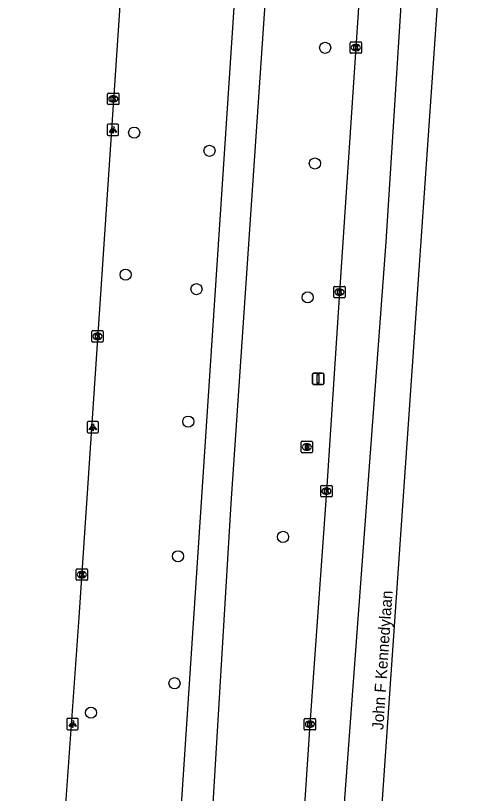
# Model space of a CAD drawing. Extents: x 161084 to 161928, y 385355 to 386522.
# Drawn here: x 161846.4 to 161887.9, y 385863.9 to 385932.3 of the extents above; entities that cross this region are included whole.
import ezdxf

# ---------------------------------------------------------------- set-up
doc = ezdxf.new("R2010")
doc.units = 0
for name, color, linetype in [('IMGEO_Boom', 7, 'Continuous'), ('IMGEO_Fietspad_gesloten', 7, 'Continuous'), ('IMGEO_Kolk', 7, 'Continuous'), ('IMGEO_Lichtpunt', 7, 'Continuous'), ('IMGEO_Openbare_ruimte_label', 7, 'Continuous'), ('IMGEO_Rijbaan_lokaal_open', 7, 'Continuous'), ('IMGEO_Rijbaan_regionaal_gesloten', 7, 'Continuous'), ('IMGEO_Rioolput', 7, 'Continuous'), ('IMGEO_Verkeersbordpaal', 7, 'Continuous')]:
    doc.layers.add(name, color=color, linetype=linetype)

msp = doc.modelspace()

# ---------------------------------------------------------------- linework, layer by layer
at = {"layer": 'IMGEO_Boom'}
for centre in [(161873.56, 385929.416), (161856.789, 385921.962), (161863.403, 385920.359), (161872.66, 385919.246), (161856.032, 385909.465), (161862.261, 385908.195), (161872.028, 385907.474), (161861.536, 385896.551), (161869.867, 385886.412), (161860.639, 385884.71), (161860.329, 385873.545), (161852.994, 385870.951)]:
    msp.add_circle(centre, 0.489, dxfattribs=at)
at = {"layer": 'IMGEO_Fietspad_gesloten'}
for points in [[(161869.97, 386000), (161860.914, 385862.863), (161860.697, 385856.475), (161860.437, 385843.514), (161860.421, 385812.4)], [(161863.707, 385862.465), (161865.295, 385889.362), (161872.841, 386000.002)]]:
    msp.add_lwpolyline(points, dxfattribs=at)
at = {"layer": 'IMGEO_Kolk'}
for p, q in [((161875.757, 385929.01), (161875.757, 385929.862)), ((161875.832, 385929.936), (161876.684, 385929.936)), ((161876.245, 385929.716), (161876.27, 385929.716)), ((161876.758, 385929.862), (161876.758, 385929.01)), ((161876.268, 385929.156), (161876.243, 385929.156)), ((161876.684, 385928.936), (161875.832, 385928.936)), ((161854.453, 385924.498), (161854.453, 385925.35)), ((161854.528, 385925.424), (161855.38, 385925.424)), ((161854.941, 385925.204), (161854.966, 385925.204)), ((161855.454, 385925.35), (161855.454, 385924.498)), ((161855.38, 385924.424), (161854.528, 385924.424)), ((161854.964, 385924.644), (161854.939, 385924.644)), ((161874.316, 385907.511), (161874.316, 385908.363)), ((161874.391, 385908.437), (161875.243, 385908.437)), ((161874.804, 385908.217), (161874.829, 385908.217)), ((161875.317, 385908.363), (161875.317, 385907.511)), ((161875.243, 385907.437), (161874.391, 385907.437)), ((161874.827, 385907.657), (161874.802, 385907.657)), ((161853.069, 385903.621), (161853.069, 385904.473)), ((161853.144, 385904.547), (161853.996, 385904.547)), ((161854.07, 385904.473), (161854.07, 385903.621)), ((161853.58, 385903.767), (161853.555, 385903.767)), ((161853.557, 385904.327), (161853.582, 385904.327)), ((161853.996, 385903.547), (161853.144, 385903.547)), ((161873.171, 385890.006), (161873.171, 385890.858)), ((161873.246, 385890.932), (161874.098, 385890.932)), ((161873.659, 385890.712), (161873.684, 385890.712)), ((161874.172, 385890.858), (161874.172, 385890.006)), ((161873.682, 385890.152), (161873.657, 385890.152)), ((161874.098, 385889.932), (161873.246, 385889.932)), ((161851.687, 385882.666), (161851.687, 385883.518)), ((161851.762, 385883.592), (161852.614, 385883.592)), ((161852.175, 385883.372), (161852.2, 385883.372)), ((161852.688, 385883.518), (161852.688, 385882.666)), ((161852.614, 385882.592), (161851.762, 385882.592)), ((161852.198, 385882.812), (161852.173, 385882.812)), ((161871.722, 385869.513), (161871.722, 385870.365)), ((161871.797, 385870.439), (161872.649, 385870.439)), ((161872.21, 385870.219), (161872.235, 385870.219)), ((161872.723, 385870.365), (161872.723, 385869.513)), ((161872.233, 385869.659), (161872.208, 385869.659)), ((161872.649, 385869.439), (161871.797, 385869.439))]:
    msp.add_line(p, q, dxfattribs=at)
for points in [[(161875.757, 385929.01), (161875.757, 385929.862)], [(161875.832, 385929.936), (161876.684, 385929.936)], [(161876.758, 385929.862), (161876.758, 385929.01)], [(161876.078, 385929.636), (161876.201, 385929.636), (161876.201, 385929.485), (161876.331, 385929.636), (161876.495, 385929.636), (161876.349, 385929.485), (161876.502, 385929.236), (161876.35, 385929.236), (161876.265, 385929.4), (161876.201, 385929.333), (161876.201, 385929.236), (161876.078, 385929.236), (161876.078, 385929.636)], [(161876.684, 385928.936), (161875.832, 385928.936)], [(161854.453, 385924.498), (161854.453, 385925.35)], [(161854.528, 385925.424), (161855.38, 385925.424)], [(161854.774, 385925.124), (161854.897, 385925.124), (161854.897, 385924.973), (161855.027, 385925.124), (161855.191, 385925.124), (161855.045, 385924.973), (161855.198, 385924.724), (161855.046, 385924.724), (161854.961, 385924.888), (161854.897, 385924.821), (161854.897, 385924.724), (161854.774, 385924.724), (161854.774, 385925.124)], [(161855.454, 385925.35), (161855.454, 385924.498)], [(161855.38, 385924.424), (161854.528, 385924.424)], [(161874.316, 385907.511), (161874.316, 385908.363)], [(161874.391, 385908.437), (161875.243, 385908.437)], [(161874.637, 385908.137), (161874.76, 385908.137), (161874.76, 385907.986), (161874.89, 385908.137), (161875.054, 385908.137), (161874.908, 385907.986), (161875.061, 385907.737), (161874.909, 385907.737), (161874.824, 385907.901), (161874.76, 385907.834), (161874.76, 385907.737), (161874.637, 385907.737), (161874.637, 385908.137)], [(161875.317, 385908.363), (161875.317, 385907.511)], [(161875.243, 385907.437), (161874.391, 385907.437)], [(161853.069, 385903.621), (161853.069, 385904.473)], [(161853.144, 385904.547), (161853.996, 385904.547)], [(161854.07, 385904.473), (161854.07, 385903.621)], [(161853.39, 385904.247), (161853.513, 385904.247), (161853.513, 385904.096), (161853.643, 385904.247), (161853.807, 385904.247), (161853.661, 385904.096), (161853.814, 385903.847), (161853.662, 385903.847), (161853.577, 385904.011), (161853.513, 385903.944), (161853.513, 385903.847), (161853.39, 385903.847), (161853.39, 385904.247)], [(161853.996, 385903.547), (161853.144, 385903.547)], [(161873.171, 385890.006), (161873.171, 385890.858)], [(161873.246, 385890.932), (161874.098, 385890.932)], [(161874.172, 385890.858), (161874.172, 385890.006)], [(161873.492, 385890.632), (161873.615, 385890.632), (161873.615, 385890.481), (161873.745, 385890.632), (161873.909, 385890.632), (161873.763, 385890.481), (161873.916, 385890.232), (161873.764, 385890.232), (161873.679, 385890.396), (161873.615, 385890.329), (161873.615, 385890.232), (161873.492, 385890.232), (161873.492, 385890.632)], [(161874.098, 385889.932), (161873.246, 385889.932)], [(161851.687, 385882.666), (161851.687, 385883.518)], [(161851.762, 385883.592), (161852.614, 385883.592)], [(161852.008, 385883.292), (161852.131, 385883.292), (161852.131, 385883.141), (161852.261, 385883.292), (161852.425, 385883.292), (161852.279, 385883.141), (161852.432, 385882.892), (161852.28, 385882.892), (161852.195, 385883.056), (161852.131, 385882.989), (161852.131, 385882.892), (161852.008, 385882.892), (161852.008, 385883.292)], [(161852.688, 385883.518), (161852.688, 385882.666)], [(161852.614, 385882.592), (161851.762, 385882.592)], [(161871.722, 385869.513), (161871.722, 385870.365)], [(161871.797, 385870.439), (161872.649, 385870.439)], [(161872.723, 385870.365), (161872.723, 385869.513)], [(161872.043, 385870.139), (161872.166, 385870.139), (161872.166, 385869.988), (161872.296, 385870.139), (161872.46, 385870.139), (161872.314, 385869.988), (161872.467, 385869.739), (161872.315, 385869.739), (161872.23, 385869.903), (161872.166, 385869.836), (161872.166, 385869.739), (161872.043, 385869.739), (161872.043, 385870.139)], [(161872.649, 385869.439), (161871.797, 385869.439)]]:
    msp.add_lwpolyline(points, dxfattribs=at)
for centre, start, end in [((161875.834, 385929.86), 91.55205, 178.44795), ((161875.834, 385929.86), 91.55205, 178.44795), ((161876.682, 385929.86), 1.55205, 88.44795), ((161876.682, 385929.86), 1.55205, 88.44795), ((161875.834, 385929.012), 181.55205, 268.44795), ((161875.834, 385929.012), 181.55205, 268.44795), ((161876.682, 385929.012), 271.55205, 358.44795), ((161876.682, 385929.012), 271.55205, 358.44795), ((161854.53, 385925.348), 91.55205, 178.44795), ((161854.53, 385925.348), 91.55205, 178.44795), ((161855.378, 385925.348), 1.55205, 88.44795), ((161855.378, 385925.348), 1.55205, 88.44795), ((161854.53, 385924.5), 181.55205, 268.44795), ((161854.53, 385924.5), 181.55205, 268.44795), ((161855.378, 385924.5), 271.55205, 358.44795), ((161855.378, 385924.5), 271.55205, 358.44795), ((161874.393, 385908.361), 91.55205, 178.44795), ((161874.393, 385908.361), 91.55205, 178.44795), ((161875.241, 385908.361), 1.55205, 88.44795), ((161875.241, 385908.361), 1.55205, 88.44795), ((161874.393, 385907.513), 181.55205, 268.44795), ((161874.393, 385907.513), 181.55205, 268.44795), ((161875.241, 385907.513), 271.55205, 358.44795), ((161875.241, 385907.513), 271.55205, 358.44795), ((161853.146, 385904.471), 91.55205, 178.44795), ((161853.146, 385904.471), 91.55205, 178.44795), ((161853.994, 385904.471), 1.55205, 88.44795), ((161853.994, 385904.471), 1.55205, 88.44795), ((161853.146, 385903.623), 181.55205, 268.44795), ((161853.146, 385903.623), 181.55205, 268.44795), ((161853.994, 385903.623), 271.55205, 358.44795), ((161853.994, 385903.623), 271.55205, 358.44795), ((161873.248, 385890.856), 91.55205, 178.44795), ((161873.248, 385890.856), 91.55205, 178.44795), ((161874.096, 385890.856), 1.55205, 88.44795), ((161874.096, 385890.856), 1.55205, 88.44795), ((161873.248, 385890.008), 181.55205, 268.44795), ((161873.248, 385890.008), 181.55205, 268.44795), ((161874.096, 385890.008), 271.55205, 358.44795), ((161874.096, 385890.008), 271.55205, 358.44795), ((161851.764, 385883.516), 91.55205, 178.44795), ((161851.764, 385883.516), 91.55205, 178.44795), ((161852.612, 385883.516), 1.55205, 88.44795), ((161852.612, 385883.516), 1.55205, 88.44795), ((161851.764, 385882.668), 181.55205, 268.44795), ((161851.764, 385882.668), 181.55205, 268.44795), ((161852.612, 385882.668), 271.55205, 358.44795), ((161852.612, 385882.668), 271.55205, 358.44795), ((161871.799, 385870.363), 91.55205, 178.44795), ((161871.799, 385870.363), 91.55205, 178.44795), ((161872.647, 385870.363), 1.55205, 88.44795), ((161872.647, 385870.363), 1.55205, 88.44795), ((161871.799, 385869.515), 181.55205, 268.44795), ((161871.799, 385869.515), 181.55205, 268.44795), ((161872.647, 385869.515), 271.55205, 358.44795), ((161872.647, 385869.515), 271.55205, 358.44795)]:
    msp.add_arc(centre, 0.0765, start, end, dxfattribs=at)
for centre, major_axis, ratio, start_param, end_param in [((161876.244, 385929.436), (-0.387, 0.002), 0.722429, 4.712389, 7.853982), ((161876.269, 385929.436), (-0.39, 0.002), 0.717154, 1.570796, 4.712389), ((161854.94, 385924.924), (-0.387, 0.002), 0.722429, 4.712389, 7.853982), ((161854.965, 385924.924), (-0.39, 0.002), 0.717154, 1.570796, 4.712389), ((161874.803, 385907.937), (-0.387, 0.002), 0.722429, 4.712389, 7.853982), ((161874.828, 385907.937), (-0.39, 0.002), 0.717154, 1.570796, 4.712389), ((161853.556, 385904.047), (-0.387, 0.002), 0.722429, 4.712389, 7.853982), ((161853.581, 385904.047), (-0.39, 0.002), 0.717154, 1.570796, 4.712389), ((161873.658, 385890.432), (-0.387, 0.002), 0.722429, 4.712389, 7.853982), ((161873.683, 385890.432), (-0.39, 0.002), 0.717154, 1.570796, 4.712389), ((161852.174, 385883.092), (-0.387, 0.002), 0.722429, 4.712389, 7.853982), ((161852.199, 385883.092), (-0.39, 0.002), 0.717154, 1.570796, 4.712389), ((161872.209, 385869.939), (-0.387, 0.002), 0.722429, 4.712389, 7.853982), ((161872.234, 385869.939), (-0.39, 0.002), 0.717154, 1.570796, 4.712389)]:
    msp.add_ellipse(centre, major_axis=major_axis, ratio=ratio, start_param=start_param, end_param=end_param, dxfattribs=at)
at = {"layer": 'IMGEO_Lichtpunt'}
for p, q in [((161854.428, 385922.602), (161854.428, 385921.795)), ((161854.428, 385922.602), (161854.428, 385921.795)), ((161855.33, 385922.697), (161854.522, 385922.697)), ((161855.33, 385922.697), (161854.522, 385922.697)), ((161855.424, 385921.795), (161855.424, 385922.602)), ((161855.424, 385921.795), (161855.424, 385922.602)), ((161854.522, 385921.701), (161855.33, 385921.701)), ((161854.522, 385921.701), (161855.33, 385921.701)), ((161852.653, 385896.452), (161852.653, 385895.645)), ((161852.653, 385896.452), (161852.653, 385895.645)), ((161853.555, 385896.547), (161852.747, 385896.547)), ((161853.555, 385896.547), (161852.747, 385896.547)), ((161853.649, 385895.645), (161853.649, 385896.452)), ((161853.649, 385895.645), (161853.649, 385896.452)), ((161852.747, 385895.551), (161853.555, 385895.551)), ((161852.747, 385895.551), (161853.555, 385895.551)), ((161850.883, 385870.362), (161850.883, 385869.555)), ((161850.883, 385870.362), (161850.883, 385869.555)), ((161851.785, 385870.457), (161850.977, 385870.457)), ((161851.785, 385870.457), (161850.977, 385870.457)), ((161851.879, 385869.555), (161851.879, 385870.362)), ((161851.879, 385869.555), (161851.879, 385870.362)), ((161850.977, 385869.461), (161851.785, 385869.461)), ((161850.977, 385869.461), (161851.785, 385869.461))]:
    msp.add_line(p, q, dxfattribs=at)
for points in [[(161854.802, 385922.266), (161854.841, 385922.238), (161854.653, 385921.976), (161854.615, 385922.003), (161854.802, 385922.266)], [(161854.904, 385922.218), (161854.951, 385922.218), (161854.951, 385921.896), (161854.904, 385921.896), (161854.904, 385922.218)], [(161855.014, 385922.238), (161855.052, 385922.265), (161855.239, 385922.003), (161855.2, 385921.975), (161855.014, 385922.238)], [(161853.027, 385896.116), (161853.066, 385896.088), (161852.878, 385895.826), (161852.84, 385895.853), (161853.027, 385896.116)], [(161853.129, 385896.068), (161853.176, 385896.068), (161853.176, 385895.746), (161853.129, 385895.746), (161853.129, 385896.068)], [(161853.239, 385896.088), (161853.277, 385896.115), (161853.464, 385895.853), (161853.425, 385895.825), (161853.239, 385896.088)], [(161851.257, 385870.026), (161851.296, 385869.998), (161851.108, 385869.736), (161851.07, 385869.763), (161851.257, 385870.026)], [(161851.359, 385869.978), (161851.406, 385869.978), (161851.406, 385869.656), (161851.359, 385869.656), (161851.359, 385869.978)], [(161851.469, 385869.998), (161851.507, 385870.025), (161851.694, 385869.763), (161851.655, 385869.735), (161851.469, 385869.998)]]:
    msp.add_lwpolyline(points, dxfattribs=at)
for centre in [(161854.927, 385922.4), (161853.152, 385896.25), (161851.382, 385870.16)]:
    msp.add_circle(centre, 0.0994, dxfattribs=at)
for centre, start, end in [((161854.522, 385922.602), 90, 180), ((161854.522, 385922.602), 90, 180), ((161855.33, 385922.602), 0, 90), ((161855.33, 385922.602), 0, 90), ((161854.522, 385921.795), 180, 270), ((161854.522, 385921.795), 180, 270), ((161855.33, 385921.795), 270, 0), ((161855.33, 385921.795), 270, 360), ((161852.747, 385896.452), 90, 180), ((161852.747, 385896.452), 90, 180), ((161853.555, 385896.452), 0, 90), ((161853.555, 385896.452), 0, 90), ((161852.747, 385895.645), 180, 270), ((161852.747, 385895.645), 180, 270), ((161853.555, 385895.645), 270, 0), ((161853.555, 385895.645), 270, 360), ((161850.977, 385870.362), 90, 180), ((161850.977, 385870.362), 90, 180), ((161851.785, 385870.362), 0, 90), ((161851.785, 385870.362), 0, 90), ((161850.977, 385869.555), 180, 270), ((161850.977, 385869.555), 180, 270), ((161851.785, 385869.555), 270, 0), ((161851.785, 385869.555), 270, 360)]:
    msp.add_arc(centre, 0.0946, start, end, dxfattribs=at)
at = {"layer": 'IMGEO_Rijbaan_lokaal_open'}
msp.add_lwpolyline([(161846.37, 385953.084), (161856.82, 385952.415), (161851.94, 385879.313), (161850.331, 385857.156)], dxfattribs=at)
at = {"layer": 'IMGEO_Rijbaan_regionaal_gesloten'}
for points in [[(161880.968, 386000), (161880.156, 385988.006), (161877.488, 385947.951), (161876.259, 385929.436), (161874.817, 385907.937), (161873.673, 385890.432), (161872.224, 385869.939), (161871.293, 385855.734), (161870.944, 385850.411), (161869.564, 385829.902), (161868.338, 385811.401), (161868.168, 385809.162), (161867.937, 385807.148)], [(161884.423, 385999.725), (161878.877, 385912.355), (161874.663, 385855.505), (161868.954, 385770.166), (161868.584, 385764.635)], [(161887.902, 385999.449), (161885.783, 385967.45), (161878.015, 385855.277), (161876.247, 385828.168), (161872.52, 385771.04), (161872.073, 385764.393)]]:
    msp.add_lwpolyline(points, dxfattribs=at)
at = {"layer": 'IMGEO_Rioolput'}
for p, q in [((161871.531, 385894.814), (161872.383, 385894.814)), ((161871.456, 385893.888), (161871.456, 385894.74)), ((161871.944, 385894.594), (161871.969, 385894.594)), ((161872.457, 385894.74), (161872.457, 385893.888)), ((161872.383, 385893.814), (161871.531, 385893.814)), ((161871.967, 385894.034), (161871.942, 385894.034))]:
    msp.add_line(p, q, dxfattribs=at)
for points in [[(161871.531, 385894.814), (161872.383, 385894.814)], [(161871.456, 385893.888), (161871.456, 385894.74)], [(161872.045, 385894.512), (161871.793, 385894.514), (161871.793, 385894.114)], [(161871.793, 385894.114), (161871.917, 385894.114), (161871.917, 385894.276), (161871.928, 385894.276)], [(161871.971, 385894.433), (161871.917, 385894.433), (161871.917, 385894.352)], [(161871.917, 385894.352), (161871.969, 385894.352)], [(161871.975, 385894.247), (161872.046, 385894.114), (161872.186, 385894.114), (161872.121, 385894.24)], [(161872.457, 385894.74), (161872.457, 385893.888)], [(161872.383, 385893.814), (161871.531, 385893.814)]]:
    msp.add_lwpolyline(points, dxfattribs=at)
for centre, radius, start, end in [((161871.533, 385894.738), 0.0765, 91.55205, 178.44795), ((161871.533, 385894.738), 0.0765, 91.55205, 178.44795), ((161872.381, 385894.738), 0.0765, 1.55205, 88.44795), ((161872.381, 385894.738), 0.0765, 1.55205, 88.44795), ((161871.927, 385894.223), 0.0533, 26.02933, 88.69889), ((161871.953, 385894.541), 0.19, 274.7715, 282.96867), ((161871.977, 385894.337), 0.0964, 77.00612, 93.18647), ((161871.991, 385894.394), 0.0378, 276.66336, 79.67722), ((161872.044, 385894.402), 0.109, 350.36119, 89.41601), ((161872.042, 385894.402), 0.112, 277.58423, 350.98172), ((161872.026, 385894.187), 0.108, 29.51342, 73.79051), ((161871.533, 385893.89), 0.0765, 181.55205, 268.44795), ((161871.533, 385893.89), 0.0765, 181.55205, 268.44795), ((161872.381, 385893.89), 0.0765, 271.55205, 358.44795), ((161872.381, 385893.89), 0.0765, 271.55205, 358.44795)]:
    msp.add_arc(centre, radius, start, end, dxfattribs=at)
for centre, major_axis, ratio, start_param, end_param in [((161871.943, 385894.314), (-0.387, 0.002), 0.722429, 4.712389, 7.853982), ((161871.968, 385894.314), (-0.39, 0.002), 0.717154, 1.570796, 4.712389)]:
    msp.add_ellipse(centre, major_axis=major_axis, ratio=ratio, start_param=start_param, end_param=end_param, dxfattribs=at)
at = {"layer": 'IMGEO_Verkeersbordpaal'}
for p, q in [((161872.448, 385899.912), (161872.448, 385900.712)), ((161872.448, 385900.712), (161872.448, 385899.912)), ((161872.548, 385900.812), (161873.338, 385900.812)), ((161873.338, 385900.812), (161872.548, 385900.812)), ((161873.438, 385900.712), (161873.438, 385899.912)), ((161873.438, 385899.912), (161873.438, 385900.712)), ((161873.338, 385899.812), (161872.548, 385899.812)), ((161872.548, 385899.812), (161873.338, 385899.812))]:
    msp.add_line(p, q, dxfattribs=at)
msp.add_lwpolyline([(161872.868, 385900.687), (161873.018, 385900.687), (161873.018, 385899.937), (161872.868, 385899.937), (161872.868, 385900.687)], dxfattribs=at)
for centre, start, end in [((161872.548, 385900.712), 90, 180), ((161872.548, 385900.712), 90, 180), ((161873.338, 385900.712), 0, 90), ((161873.338, 385900.712), 360, 90), ((161872.548, 385899.912), 180, 270), ((161872.548, 385899.912), 180, 270), ((161873.338, 385899.912), 270, 0), ((161873.338, 385899.912), 270, 0)]:
    msp.add_arc(centre, 0.1, start, end, dxfattribs=at)

# ---------------------------------------------------------------- texts
at = {"layer": 'IMGEO_Openbare_ruimte_label'}
msp.add_text('John F Kennedylaan', height=1, rotation=86.15925, dxfattribs=at).set_placement((161878.667, 385869.423))

doc.saveas('drawing.dxf')
